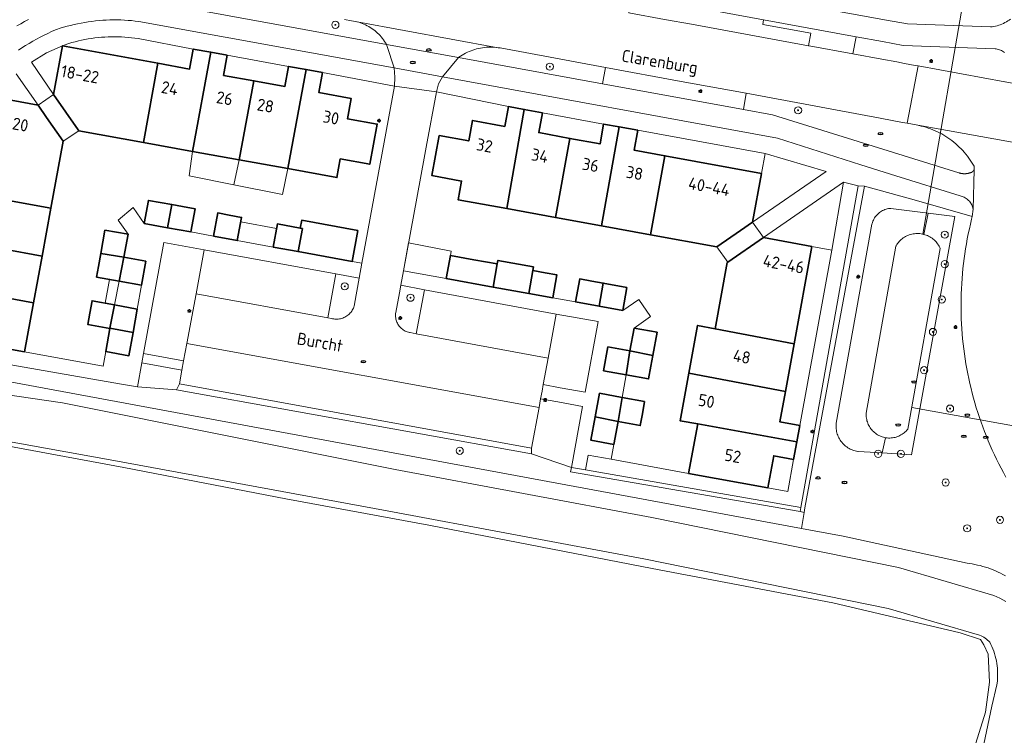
# Model space of a CAD drawing. Header units: metres. Extents: x 152610 to 160096, y 456114 to 462495.
# Tile 459 of 656: x 158107 to 158217, y 459889 to 459969. Entities that reach past the tile are written whole.
import ezdxf
from ezdxf.enums import TextEntityAlignment as Align

# ---------------------------------------------------------------- set-up
doc = ezdxf.new("R2010")
doc.units = ezdxf.units.M
doc.header["$LTSCALE"] = 0.5
doc.layers.get('0').update_dxf_attribs({"linetype": 'CONTINUOUS'})
for name, color, linetype, lineweight in [('B-PV-GR-BEPLANTING_CULTUUR_BODEMBEDEKKER-GV', 251, 'CONTINUOUS', 18), ('B-PV-GR-BEPLANTING_CULTUUR_BOSPLANTSOEN-GV', 251, 'CONTINUOUS', 18), ('B-PV-GR-BEPLANTING_CULTUUR_HEESTERS-GV', 251, 'CONTINUOUS', 18), ('B-PV-GR-BOOM-S', 251, 'CONTINUOUS', 25), ('B-PV-GR-HAAG-GV', 251, 'CONTINUOUS', 13), ('B-PV-IE-MEUBILAIR-S', 251, 'CONTINUOUS', 25), ('B-PV-KW-KUNSTWERK_DUIKER-G', 251, 'CONTINUOUS', 18), ('B-PV-OG-BEBOUWING-GV', 6, 'CONTINUOUS', 35), ('B-PV-OG-BEBOUWING-T18', 1, 'CONTINUOUS', 18), ('B-PV-OG-BEBOUWING_OVERBOUWING-GV', 251, 'CONTINUOUS', 18), ('B-PV-OG-BEBOUWING_SCHUUR-GV', 251, 'CONTINUOUS', 18), ('B-PV-OG-TERREIN_BEGROEID-GV', 251, 'CONTINUOUS', 18), ('B-PV-OG-TERREIN_OEVER-GV', 251, 'CONTINUOUS', 18), ('B-PV-OG-TOPOGRAFIE-T18', 1, 'CONTINUOUS', 18), ('B-PV-OG-WATER_SLOOT-GV', 251, 'CONTINUOUS', 18), ('B-PV-VH-GESLOTENVERHARDING_ASFALT-GV', 251, 'CONTINUOUS', 18), ('B-PV-VH-ONVERHARD_ZAND-GV', 251, 'CONTINUOUS', 18), ('B-PV-VH-OPENVERHARDING-GV', 251, 'CONTINUOUS', 18), ('B-PV-VH-OPENVERHARDING_BETONSTRAATSTEEN-GV', 251, 'CONTINUOUS', 18), ('B-PV-VH-OPENVERHARDING_TEGEL-GV', 251, 'CONTINUOUS', 18)]:
    doc.layers.add(name, color=color, linetype=linetype, lineweight=lineweight)
doc.styles.add('NLCS-ISO', font='NLCS-ISO.ttf')
doc.styles.add('NLCS-ISO-M750-T18', font='NLCS-ISO.ttf', dxfattribs={"height": 1.35})

# ---------------------------------------------------------------- blocks, each defined once
blk = doc.blocks.new('SIE-MEUBILAIR_PAAL_LICHTMAST-SO')
for points in [[(-0.62, 0), (-1, 0)], [(-0.71, 0.71), (-0.44, 0.44)], [(0, 1), (0, 0.62)], [(0.44, 0.44), (0.71, 0.71)], [(1, 0), (0.62, 0)], [(-0.71, -0.71), (-0.44, -0.44)], [(0, -0.62), (0, -1)], [(0.44, -0.44), (0.71, -0.71)]]:
    blk.add_lwpolyline(points)
blk.add_circle((0, 0), 0.5)
blk = doc.blocks.new('SIE-MEUBILAIR_PUT_RIOOLPUT-SO')
blk.add_ellipse((0, 0), major_axis=(1.25, 0), ratio=0.54)
at = {"style": 'NLCS-ISO'}
blk.add_text('ri', height=0.75, dxfattribs=at).set_placement((-0.04, 0.07), align=Align.MIDDLE_CENTER)
blk = doc.blocks.new('SGR-BOOM_GBKN-SO')
at = {"linetype": 'ByBlock', "lineweight": 18}
h = blk.add_hatch(color=0, dxfattribs=at)
h.dxf.hatch_style = 1
edge = h.paths.add_edge_path()
edge.add_arc((0, 0), 0.25, 0, 360)
at = {"color": 0, "linetype": 'ByBlock', "lineweight": 18}
for radius in [2, 0.25]:
    blk.add_circle((0, 0), radius, dxfattribs=at)
at = {"color": 0, "linetype": 'ByBlock', "lineweight": 18, "style": 'NLCS-ISO'}
blk.add_attdef('SOORT', (2.5, 0), '', height=1.5, dxfattribs=at)

msp = doc.modelspace()

# ---------------------------------------------------------------- linework, layer by layer
at = {"layer": 'B-PV-GR-BEPLANTING_CULTUUR_BODEMBEDEKKER-GV', "flags": 128}
msp.add_lwpolyline([(158196.735, 459952.365), (158189.94, 459954.37), (158189.53, 459952.16), (158188.53, 459946.72)], close=True, dxfattribs=at)
at = {"layer": 'B-PV-GR-BEPLANTING_CULTUUR_BOSPLANTSOEN-GV', "flags": 128}
msp.add_lwpolyline([(158090.668, 459879.003), (158112.273, 459874.818), (158141.686, 459869.101), (158164.517, 459864.363), (158182.411, 459860.718), (158197.051, 459857.16), (158198.311, 459857.097), (158199.463, 459857.523), (158200.696, 459858.581), (158204.571, 459866.367), (158211.583, 459882.67), (158214.505, 459892.06), (158214.977, 459895.421), (158214.82, 459898.533), (158214.325, 459899.58), (158213.972, 459900.172), (158211.694, 459900.929), (158197.475, 459904.28), (158177.341, 459908.088), (158152.41, 459912.92), (158136.479, 459915.876), (158118.412, 459919.346), (158102.515, 459922.302)], dxfattribs=at)
at = {"layer": 'B-PV-GR-BEPLANTING_CULTUUR_HEESTERS-GV', "flags": 128}
for points in [[(158197.37, 459943.6), (158198.687, 459951.204), (158189.75, 459945.01), (158195.16, 459944.01)], [(158125.43, 459933.21), (158126.454, 459938.717), (158127.37, 459943.64), (158122.87, 459944.46), (158120.606, 459932.062), (158125.07, 459931.244)], [(158144.66, 459940.49), (158142.05, 459940.97), (158141.16, 459936.06), (158141.568, 459935.99), (158141.692, 459935.959), (158141.818, 459935.935), (158141.945, 459935.92), (158142.072, 459935.913), (158142.2, 459935.913), (158142.328, 459935.922), (158142.454, 459935.938), (158142.58, 459935.962), (158142.703, 459935.995), (158142.825, 459936.034), (158142.944, 459936.082), (158143.059, 459936.137), (158143.171, 459936.198), (158143.279, 459936.267), (158143.382, 459936.342), (158143.481, 459936.424), (158143.574, 459936.512), (158143.661, 459936.605), (158143.743, 459936.703), (158143.818, 459936.807), (158143.886, 459936.915), (158143.948, 459937.027), (158144.002, 459937.142), (158144.05, 459937.261), (158144.089, 459937.383), (158144.121, 459937.506), (158144.139, 459937.595)], [(158151.94, 459939.17), (158149.29, 459939.71), (158149.15, 459938.86), (158148.73, 459936.66), (158148.713, 459936.536), (158148.704, 459936.411), (158148.703, 459936.286), (158148.71, 459936.162), (158148.725, 459936.038), (158148.749, 459935.915), (158148.779, 459935.793), (158148.818, 459935.674), (158148.864, 459935.558), (158148.917, 459935.445), (158148.977, 459935.336), (158149.045, 459935.23), (158149.119, 459935.13), (158149.199, 459935.034), (158149.285, 459934.943), (158149.377, 459934.858), (158149.474, 459934.779), (158149.576, 459934.707), (158149.682, 459934.641), (158149.792, 459934.582), (158149.906, 459934.531), (158150.023, 459934.486), (158150.143, 459934.449), (158150.264, 459934.42), (158150.337, 459934.407), (158151.02, 459934.29)], [(158124.6, 459928.68), (158124.883, 459930.227), (158120.42, 459931.045), (158119.93, 459928.36), (158124.27, 459928.02)], [(158166.801, 459926.687), (158164.894, 459927.034), (158164.713, 459926.051), (158163.88, 459921.52), (158163.86, 459920.89), (158168.32, 459919.38), (158169.574, 459926.182)]]:
    msp.add_lwpolyline(points, close=True, dxfattribs=at)
at = {"layer": 'B-PV-GR-HAAG-GV', "flags": 128}
for points in [[(158201.001, 459950.74), (158200.325, 459950.768), (158193.921, 459914.901), (158193.828, 459914.441), (158194.271, 459914.364), (158194.35, 459914.87)], [(158163.88, 459921.52), (158124.6, 459928.68), (158124.27, 459928.02), (158163.86, 459920.89)], [(158169.897, 459919.104), (158168.32, 459919.38), (158168.227, 459918.874), (158193.828, 459914.441), (158193.921, 459914.901)]]:
    msp.add_lwpolyline(points, close=True, dxfattribs=at)
at = {"layer": 'B-PV-KW-KUNSTWERK_DUIKER-G', "flags": 128}
for points in [[(158212.899, 459976.515), (158207.53, 459945.391)], [(158206.282, 459926.06), (158272.042, 459914.18), (158269.715, 459890.832)]]:
    msp.add_lwpolyline(points, dxfattribs=at)
at = {"layer": 'B-PV-OG-BEBOUWING-GV', "flags": 128}
for points in [[(158122.201, 459964.448), (158111.557, 459966.399), (158110.55, 459960.96), (158113.317, 459957.031), (158113.391, 459956.925), (158120.592, 459955.618)], [(158128.1, 459965.668), (158126.14, 459966.02), (158125.74, 459963.8), (158122.201, 459964.448), (158120.592, 459955.618), (158126.077, 459954.622)], [(158129.93, 459965.34), (158128.1, 459965.668), (158126.077, 459954.622), (158131.285, 459953.676), (158132.911, 459962.492), (158129.53, 459963.1)], [(158138.733, 459963.745), (158136.78, 459964.1), (158136.37, 459961.87), (158132.911, 459962.492), (158131.285, 459953.676), (158136.677, 459952.697)], [(158140.58, 459963.41), (158138.733, 459963.745), (158136.677, 459952.697), (158142.17, 459951.7), (158142.54, 459953.78), (158145.84, 459953.18), (158146.66, 459957.67), (158143.36, 459958.24), (158143.77, 459960.51), (158140.17, 459961.18)], [(158108.835, 459959.785), (158103.393, 459960.793), (158101.394, 459949.872), (158110.257, 459948.293), (158111.62, 459955.75), (158109.787, 459958.398)], [(158163.071, 459959.293), (158161.3, 459959.62), (158160.9, 459957.4), (158157.29, 459958.07), (158156.87, 459955.79), (158153.58, 459956.39), (158152.76, 459951.92), (158156.07, 459951.31), (158155.69, 459949.23), (158161.139, 459948.235)], [(158165.09, 459958.92), (158163.071, 459959.293), (158161.139, 459948.235), (158166.543, 459947.248), (158168.164, 459956.069), (158164.68, 459956.71)], [(158173.668, 459957.342), (158171.92, 459957.66), (158171.53, 459955.45), (158168.164, 459956.069), (158166.543, 459947.248), (158171.694, 459946.308)], [(158175.72, 459956.97), (158173.668, 459957.342), (158171.694, 459946.308), (158177.159, 459945.31), (158178.748, 459954.131), (158175.31, 459954.76)], [(158189.53, 459952.16), (158178.748, 459954.131), (158177.159, 459945.31), (158184.55, 459943.96), (158187.171, 459945.778), (158188.53, 459946.72)], [(158110.257, 459948.293), (158101.394, 459949.872), (158100.422, 459944.565), (158109.278, 459942.93)], [(158123.75, 459948.685), (158121.14, 459949.16), (158120.67, 459946.59), (158123.281, 459946.11)], [(158124.95, 459948.468), (158123.75, 459948.685), (158123.281, 459946.11), (158125.89, 459945.63), (158126.36, 459948.21)], [(158130.149, 459947.515), (158128.88, 459947.75), (158128.41, 459945.17), (158131.06, 459944.68), (158131.53, 459947.26)], [(158144.5, 459945.78), (158138.24, 459946.93), (158138.08, 459946.06), (158138.325, 459946.015), (158137.838, 459943.442), (158143.86, 459942.34)], [(158118.87, 459945.37), (158116.3, 459945.83), (158115.829, 459943.216), (158118.41, 459942.82)], [(158138.08, 459946.06), (158135.53, 459946.53), (158135.06, 459943.95), (158137.838, 459943.442), (158138.325, 459946.015)], [(158109.278, 459942.93), (158100.422, 459944.565), (158099.81, 459941.22), (158097.59, 459941.63), (158097.253, 459939.756), (158108.327, 459937.728)], [(158195.16, 459944.01), (158189.75, 459945.01), (158185.769, 459942.261), (158185.71, 459942.22), (158184.357, 459934.839), (158193.181, 459933.166)], [(158118.41, 459942.82), (158115.829, 459943.216), (158115.568, 459941.769), (158115.36, 459940.61), (158117.889, 459940.151)], [(158120.87, 459942.37), (158118.41, 459942.82), (158117.889, 459940.151), (158120.38, 459939.7)], [(158157.445, 459942.535), (158154.83, 459943.01), (158154.37, 459940.43), (158159.6, 459939.49), (158160.06, 459942.06)], [(158164.1, 459941.734), (158160.13, 459942.454), (158160.06, 459942.06), (158159.6, 459939.49), (158163.57, 459938.78), (158164.03, 459941.34)], [(158165.412, 459941.092), (158164.03, 459941.34), (158163.57, 459938.78), (158166.24, 459938.3), (158166.69, 459940.86)], [(158170.594, 459940.159), (158169.26, 459940.4), (158168.8, 459937.84), (158171.416, 459937.367), (158171.88, 459939.924)], [(158108.327, 459937.728), (158097.253, 459939.756), (158096.91, 459937.85), (158099.13, 459937.45), (158098.48, 459933.87), (158107.33, 459932.27)], [(158174.5, 459939.45), (158171.88, 459939.924), (158171.416, 459937.367), (158174.05, 459936.89)], [(158117.37, 459937.502), (158114.87, 459937.96), (158114.618, 459936.576), (158114.39, 459935.31), (158116.85, 459934.86), (158116.857, 459934.896)], [(158119.9, 459937.04), (158117.37, 459937.502), (158116.857, 459934.896), (158119.43, 459934.435)], [(158119.43, 459934.435), (158116.857, 459934.896), (158116.85, 459934.86), (158116.39, 459932.29), (158118.96, 459931.83)], [(158177.89, 459934.46), (158175.33, 459934.92), (158174.86, 459932.36), (158177.415, 459931.855)], [(158184.357, 459934.839), (158182.392, 459935.212), (158181.414, 459929.875), (158192.21, 459927.848), (158193.181, 459933.166)], [(158174.86, 459932.36), (158172.39, 459932.81), (158171.91, 459930.16), (158174.426, 459929.705)], [(158177.415, 459931.855), (158174.86, 459932.36), (158174.426, 459929.705), (158176.94, 459929.25), (158177.198, 459930.667)], [(158192.21, 459927.848), (158181.414, 459929.875), (158180.445, 459924.585), (158182.413, 459924.228), (158193.467, 459922.221), (158193.8, 459924.05), (158191.59, 459924.45)], [(158173.974, 459927.18), (158171.46, 459927.64), (158170.985, 459925.02), (158173.53, 459924.49)], [(158176.49, 459926.72), (158173.974, 459927.18), (158173.53, 459924.49), (158176, 459924.04), (158176.241, 459925.348)], [(158173.53, 459924.49), (158170.985, 459925.02), (158170.51, 459922.4), (158173.07, 459921.93)], [(158193.467, 459922.221), (158182.413, 459924.228), (158181.4, 459918.7), (158190.24, 459917.08), (158190.89, 459920.67), (158193.11, 459920.26)]]:
    msp.add_lwpolyline(points, close=True, dxfattribs=at)
at = {"layer": 'B-PV-OG-BEBOUWING_OVERBOUWING-GV', "flags": 128}
for points in [[(158113.317, 459957.031), (158110.55, 459960.96), (158108.835, 459959.785), (158109.787, 459958.398), (158111.62, 459955.75), (158113.391, 459956.925)], [(158130.677, 459950.89), (158131.285, 459953.676), (158126.077, 459954.622), (158125.672, 459951.895)], [(158130.677, 459950.89), (158136.111, 459949.799), (158136.677, 459952.697), (158131.285, 459953.676)], [(158135.44, 459946.034), (158131.439, 459946.76), (158131.06, 459944.68), (158135.06, 459943.95)], [(158189.75, 459945.01), (158188.53, 459946.72), (158187.171, 459945.778), (158184.55, 459943.96), (158185.769, 459942.261)], [(158117.889, 459940.151), (158116.801, 459940.348), (158116.327, 459937.693), (158117.37, 459937.502), (158119.9, 459937.04), (158120.38, 459939.7)]]:
    msp.add_lwpolyline(points, close=True, dxfattribs=at)
at = {"layer": 'B-PV-OG-BEBOUWING_SCHUUR-GV', "flags": 128}
msp.add_lwpolyline([(158154.911, 459943.496), (158150.162, 459944.417), (158149.585, 459941.293), (158154.37, 459940.43), (158154.83, 459943.01)], close=True, dxfattribs=at)
at = {"layer": 'B-PV-OG-TERREIN_BEGROEID-GV', "flags": 128}
for points in [[(158120.544, 459971.488), (158147.691, 459966.542), (158147.59, 459966.718), (158147.481, 459966.89), (158147.366, 459967.058), (158147.245, 459967.22), (158147.117, 459967.378), (158146.983, 459967.531), (158146.843, 459967.679), (158146.698, 459967.82), (158146.547, 459967.956), (158146.391, 459968.086), (158146.229, 459968.21), (158146.063, 459968.327), (158145.893, 459968.438), (158145.718, 459968.541), (158145.54, 459968.638), (158145.358, 459968.728), (158145.172, 459968.81), (158144.983, 459968.885), (158144.791, 459968.953), (158144.597, 459969.013), (158144.414, 459969.063), (158144.401, 459969.065), (158144.203, 459969.11), (158144.003, 459969.147), (158143.802, 459969.176), (158143.791, 459969.177), (158143.006, 459969.318)], [(158106.48, 459968.603), (158106.9, 459968.848), (158107.325, 459969.087), (158107.753, 459969.319)], [(158216.628, 459965.663), (158216.524, 459965.735), (158216.416, 459965.801), (158216.304, 459965.86), (158216.188, 459965.911), (158216.07, 459965.955), (158215.949, 459965.992), (158215.826, 459966.021), (158215.701, 459966.042), (158215.601, 459966.053), (158205.344, 459966.442), (158203.034, 459966.867), (158200.08, 459967.41), (158199.71, 459965.5), (158202.94, 459964.901), (158204.62, 459964.59), (158205.48, 459964.43), (158206.683, 459964.209), (158207, 459964.151), (158216.678, 459962.376)], [(158216.783, 459918.3), (158216.513, 459918.791), (158216.25, 459919.286), (158215.994, 459919.785), (158215.745, 459920.288), (158215.503, 459920.793), (158215.269, 459921.303), (158215.041, 459921.815), (158214.822, 459922.331), (158214.609, 459922.85), (158214.404, 459923.372), (158214.207, 459923.896), (158214.016, 459924.424), (158213.834, 459924.954), (158213.659, 459925.486), (158213.492, 459926.022), (158213.332, 459926.559), (158213.18, 459927.099), (158213.036, 459927.641), (158212.899, 459928.184), (158212.771, 459928.73), (158212.65, 459929.277), (158212.536, 459929.826), (158212.431, 459930.377), (158212.334, 459930.929), (158212.244, 459931.483), (158212.163, 459932.037), (158212.089, 459932.593), (158212.023, 459933.15), (158211.966, 459933.708), (158211.916, 459934.266), (158211.874, 459934.825), (158211.84, 459935.385), (158211.814, 459935.945), (158211.796, 459936.505), (158211.786, 459937.066), (158211.784, 459937.626), (158211.79, 459938.187), (158211.804, 459938.747), (158211.827, 459939.308), (158211.857, 459939.868), (158211.895, 459940.427), (158211.941, 459940.986), (158211.995, 459941.544), (158212.057, 459942.101), (158212.127, 459942.657), (158212.205, 459943.212), (158212.29, 459943.766), (158212.384, 459944.319), (158212.486, 459944.871), (158212.595, 459945.42), (158212.712, 459945.969), (158212.837, 459946.515), (158212.97, 459947.06), (158213.016, 459947.367), (158206.57, 459949.21), (158201.001, 459950.74), (158194.35, 459914.87), (158194.271, 459914.364), (158193.988, 459912.563), (158198.65, 459911.7), (158212.48, 459908.69), (158212.733, 459908.656), (158213.032, 459908.608), (158213.33, 459908.553), (158213.627, 459908.489), (158213.922, 459908.418), (158214.215, 459908.339), (158214.506, 459908.252), (158214.794, 459908.158), (158215.08, 459908.056), (158215.363, 459907.946), (158215.643, 459907.83), (158215.92, 459907.705), (158216.194, 459907.574), (158216.464, 459907.435), (158216.73, 459907.29)], [(158102.848, 459929.44), (158193.988, 459912.563), (158194.271, 459914.364), (158193.828, 459914.441), (158168.227, 459918.874), (158168.32, 459919.38), (158163.86, 459920.89), (158124.27, 459928.02), (158119.93, 459928.36), (158118.354, 459928.635), (158115.595, 459929.116), (158093.655, 459932.941)]]:
    msp.add_lwpolyline(points, dxfattribs=at)
for points in [[(158159.486, 459966.238), (158159.267, 459966.242), (158159.049, 459966.237), (158158.83, 459966.224), (158158.612, 459966.204), (158158.395, 459966.175), (158158.179, 459966.139), (158157.965, 459966.094), (158157.753, 459966.042), (158157.542, 459965.983), (158157.334, 459965.915), (158157.128, 459965.84), (158156.926, 459965.758), (158156.726, 459965.668), (158156.53, 459965.571), (158156.337, 459965.466), (158156.149, 459965.355), (158155.965, 459965.237), (158155.785, 459965.113), (158155.736, 459965.077), (158171.783, 459962.153), (158172.13, 459963.99), (158160.37, 459966.15), (158160.14, 459966.18), (158159.923, 459966.207), (158159.705, 459966.227)], [(158187.515, 459959.287), (158190.774, 459958.693), (158211.555, 459952.219), (158211.589, 459952.209), (158211.623, 459952.199), (158211.657, 459952.19), (158211.692, 459952.182), (158211.726, 459952.174), (158211.761, 459952.166), (158211.795, 459952.16), (158211.83, 459952.154), (158211.865, 459952.148), (158211.9, 459952.143), (158211.935, 459952.139), (158211.971, 459952.135), (158212.006, 459952.132), (158212.041, 459952.13), (158212.077, 459952.128), (158212.112, 459952.127), (158212.147, 459952.126), (158212.183, 459952.126), (158212.218, 459952.127), (158212.253, 459952.128), (158212.271, 459952.129), (158212.289, 459952.13), (158212.324, 459952.133), (158212.359, 459952.136), (158212.395, 459952.139), (158212.43, 459952.144), (158212.465, 459952.148), (158212.5, 459952.154), (158212.535, 459952.16), (158212.569, 459952.167), (158212.604, 459952.174), (158212.639, 459952.182), (158212.673, 459952.19), (158212.707, 459952.199), (158212.741, 459952.209), (158212.775, 459952.219), (158212.809, 459952.23), (158212.842, 459952.242), (158212.876, 459952.254), (158212.909, 459952.266), (158212.941, 459952.279), (158212.974, 459952.293), (158212.984, 459952.298), (158212.993, 459952.304), (158213.003, 459952.309), (158213.012, 459952.315), (158213.021, 459952.321), (158213.031, 459952.327), (158213.04, 459952.333), (158213.049, 459952.34), (158213.057, 459952.346), (158213.066, 459952.353), (158213.075, 459952.36), (158213.083, 459952.367), (158213.092, 459952.374), (158213.1, 459952.381), (158213.108, 459952.389), (158213.116, 459952.396), (158213.131, 459952.412), (158213.139, 459952.42), (158213.147, 459952.428), (158213.154, 459952.436), (158213.161, 459952.444), (158213.168, 459952.453), (158213.175, 459952.461), (158213.182, 459952.47), (158213.188, 459952.479), (158213.195, 459952.488), (158213.201, 459952.497), (158213.207, 459952.506), (158213.213, 459952.515), (158213.219, 459952.525), (158213.224, 459952.534), (158213.23, 459952.544), (158213.235, 459952.553), (158213.24, 459952.563), (158213.242, 459952.956), (158213.106, 459953.192), (158212.964, 459953.424), (158212.814, 459953.651), (158212.658, 459953.874), (158212.496, 459954.092), (158212.327, 459954.306), (158212.152, 459954.514), (158211.971, 459954.717), (158211.784, 459954.915), (158211.591, 459955.107), (158211.393, 459955.294), (158211.189, 459955.474), (158210.98, 459955.649), (158210.766, 459955.817), (158210.548, 459955.979), (158210.324, 459956.134), (158210.096, 459956.283), (158209.864, 459956.425), (158209.628, 459956.56), (158209.388, 459956.688), (158209.144, 459956.809), (158208.897, 459956.923), (158208.646, 459957.029), (158208.393, 459957.128), (158208.137, 459957.22), (158207.878, 459957.304), (158207.617, 459957.38), (158207.353, 459957.449), (158207.088, 459957.51), (158206.975, 459957.533), (158205.764, 459957.761), (158205.258, 459957.857), (158202.75, 459958.33), (158187.83, 459961.11)], [(158208.105, 459947.732), (158211.076, 459947.351), (158206.269, 459920.794), (158202.982, 459920.986), (158200.33, 459921.14), (158200.286, 459921.146), (158200.136, 459921.173), (158199.989, 459921.207), (158199.843, 459921.249), (158199.7, 459921.299), (158199.56, 459921.356), (158199.423, 459921.42), (158199.29, 459921.492), (158199.16, 459921.57), (158199.035, 459921.655), (158198.915, 459921.747), (158198.799, 459921.845), (158198.689, 459921.949), (158198.585, 459922.058), (158198.486, 459922.174), (158198.394, 459922.293), (158198.308, 459922.418), (158198.229, 459922.547), (158198.157, 459922.68), (158198.091, 459922.817), (158198.034, 459922.957), (158197.983, 459923.1), (158197.941, 459923.245), (158197.906, 459923.392), (158197.878, 459923.541), (158197.859, 459923.691), (158197.848, 459923.842), (158197.845, 459923.994), (158197.849, 459924.145), (158197.862, 459924.296), (158201.85, 459946.5), (158201.87, 459946.575), (158201.91, 459946.705), (158201.958, 459946.833), (158202.013, 459946.957), (158202.076, 459947.078), (158202.145, 459947.195), (158202.222, 459947.308), (158202.304, 459947.416), (158202.394, 459947.519), (158202.488, 459947.616), (158202.589, 459947.708), (158202.694, 459947.794), (158202.805, 459947.873), (158202.92, 459947.946), (158203.039, 459948.012), (158203.162, 459948.071), (158203.288, 459948.122), (158203.417, 459948.166), (158203.548, 459948.203), (158203.681, 459948.231), (158203.815, 459948.252), (158203.951, 459948.265)], [(158165.728, 459931.568), (158165.184, 459928.608), (158167.088, 459928.261), (158169.865, 459927.755), (158171.32, 459935.65), (158166.63, 459936.47)]]:
    msp.add_lwpolyline(points, close=True, dxfattribs=at)
at = {"layer": 'B-PV-OG-TERREIN_OEVER-GV', "flags": 128}
for points in [[(158208.105, 459947.732), (158203.951, 459948.265), (158203.815, 459948.252), (158203.681, 459948.231), (158203.548, 459948.203), (158203.417, 459948.166), (158203.288, 459948.122), (158203.162, 459948.071), (158203.039, 459948.012), (158202.92, 459947.946), (158202.805, 459947.873), (158202.694, 459947.794), (158202.589, 459947.708), (158202.488, 459947.616), (158202.394, 459947.519), (158202.304, 459947.416), (158202.222, 459947.308), (158202.145, 459947.195), (158202.076, 459947.078), (158202.013, 459946.957), (158201.958, 459946.833), (158201.91, 459946.705), (158201.87, 459946.575), (158201.85, 459946.5), (158197.862, 459924.296), (158197.849, 459924.145), (158197.845, 459923.994), (158197.848, 459923.842), (158197.859, 459923.691), (158197.878, 459923.541), (158197.906, 459923.392), (158197.941, 459923.245), (158197.983, 459923.1), (158198.034, 459922.957), (158198.091, 459922.817), (158198.157, 459922.68), (158198.229, 459922.547), (158198.308, 459922.418), (158198.394, 459922.293), (158198.486, 459922.174), (158198.585, 459922.058), (158198.689, 459921.949), (158198.799, 459921.845), (158198.915, 459921.747), (158199.035, 459921.655), (158199.16, 459921.57), (158199.29, 459921.492), (158199.423, 459921.42), (158199.56, 459921.356), (158199.7, 459921.299), (158199.843, 459921.249), (158199.989, 459921.207), (158200.136, 459921.173), (158200.286, 459921.146), (158200.33, 459921.14), (158202.982, 459920.986), (158203.374, 459922.688), (158203.279, 459922.705), (158203.139, 459922.738), (158203.001, 459922.778), (158202.865, 459922.826), (158202.733, 459922.882), (158202.603, 459922.945), (158202.477, 459923.015), (158202.356, 459923.092), (158202.239, 459923.176), (158202.126, 459923.266), (158202.019, 459923.362), (158201.917, 459923.464), (158201.821, 459923.571), (158201.732, 459923.683), (158201.648, 459923.801), (158201.572, 459923.923), (158201.502, 459924.048), (158201.439, 459924.178), (158201.383, 459924.311), (158201.335, 459924.446), (158201.295, 459924.585), (158201.262, 459924.725), (158201.238, 459924.867), (158201.221, 459925.01), (158201.212, 459925.153), (158201.211, 459925.297), (158201.218, 459925.441), (158204.514, 459944.063), (158204.537, 459944.103), (158204.617, 459944.229), (158204.703, 459944.351), (158204.795, 459944.467), (158204.894, 459944.579), (158204.998, 459944.685), (158205.108, 459944.785), (158205.223, 459944.88), (158205.344, 459944.968), (158205.468, 459945.049), (158205.597, 459945.123), (158205.73, 459945.191), (158205.866, 459945.251), (158206.005, 459945.304), (158206.147, 459945.35), (158206.291, 459945.387), (158206.437, 459945.417), (158206.584, 459945.439), (158206.732, 459945.453), (158206.881, 459945.459), (158207.03, 459945.457), (158207.178, 459945.448), (158207.326, 459945.43), (158207.473, 459945.404), (158207.618, 459945.37), (158207.626, 459945.368)], [(158211.076, 459947.351), (158208.105, 459947.732), (158207.626, 459945.368), (158207.761, 459945.329), (158207.901, 459945.28), (158208.039, 459945.224), (158208.174, 459945.16), (158208.304, 459945.089), (158208.431, 459945.011), (158208.554, 459944.927), (158208.672, 459944.836), (158208.784, 459944.738), (158208.892, 459944.635), (158208.994, 459944.527), (158209.089, 459944.413), (158209.179, 459944.294), (158209.262, 459944.17), (158209.338, 459944.042), (158209.407, 459943.91), (158209.469, 459943.775), (158205.849, 459923.656), (158205.844, 459923.65), (158205.752, 459923.538), (158205.655, 459923.433), (158205.551, 459923.333), (158205.443, 459923.238), (158205.329, 459923.15), (158205.21, 459923.069), (158205.087, 459922.994), (158204.96, 459922.926), (158204.83, 459922.865), (158204.696, 459922.811), (158204.56, 459922.765), (158204.421, 459922.727), (158204.281, 459922.696), (158204.138, 459922.674), (158203.995, 459922.659), (158203.852, 459922.652), (158203.707, 459922.653), (158203.564, 459922.663), (158203.421, 459922.68), (158203.374, 459922.688), (158202.982, 459920.986), (158206.269, 459920.794)]]:
    msp.add_lwpolyline(points, close=True, dxfattribs=at)
for points in [[(158216.73, 459907.29), (158216.464, 459907.435), (158216.194, 459907.574), (158215.92, 459907.705), (158215.643, 459907.83), (158215.363, 459907.946), (158215.08, 459908.056), (158214.794, 459908.158), (158214.506, 459908.252), (158214.215, 459908.339), (158213.922, 459908.418), (158213.627, 459908.489), (158213.33, 459908.553), (158213.032, 459908.608), (158212.733, 459908.656), (158212.48, 459908.69), (158198.65, 459911.7), (158193.988, 459912.563), (158102.848, 459929.44)], [(158100.061, 459928.262), (158111.544, 459926.576), (158148.663, 459919.152), (158177.306, 459913.781), (158204.796, 459908.194), (158215.446, 459905.103), (158215.79, 459904.957), (158216.129, 459904.795), (158216.46, 459904.62), (158216.784, 459904.43)], [(158102.515, 459922.302), (158118.412, 459919.346), (158136.479, 459915.876), (158152.41, 459912.92), (158177.341, 459908.088), (158197.475, 459904.28), (158211.694, 459900.929), (158213.972, 459900.172), (158214.325, 459899.58), (158214.82, 459898.533), (158214.977, 459895.421), (158214.505, 459892.06), (158211.583, 459882.67), (158204.571, 459866.367), (158200.696, 459858.581), (158199.463, 459857.523), (158198.311, 459857.097), (158197.051, 459857.16), (158182.411, 459860.718), (158164.517, 459864.363), (158141.686, 459869.101), (158112.273, 459874.818), (158090.668, 459879.003)], [(158213.739, 459885.69), (158215.232, 459892.744), (158215.781, 459895.125), (158215.807, 459895.3), (158215.838, 459895.577), (158215.859, 459895.854), (158215.87, 459896.133), (158215.871, 459896.411), (158215.862, 459896.689), (158215.844, 459896.967), (158215.815, 459897.244), (158215.776, 459897.519), (158215.728, 459897.794), (158215.67, 459898.066), (158215.602, 459898.336), (158215.524, 459898.603), (158215.437, 459898.868), (158215.341, 459899.129), (158215.235, 459899.386), (158215.12, 459899.64), (158214.996, 459899.889), (158214.978, 459899.921), (158214.88, 459900.012), (158214.747, 459900.124), (158214.609, 459900.231), (158214.466, 459900.332), (158214.319, 459900.426), (158214.169, 459900.515), (158214.015, 459900.596), (158213.863, 459900.669), (158203.671, 459903.626), (158176.405, 459909.168), (158147.769, 459914.538), (158117.283, 459920.14), (158104.281, 459922.488)]]:
    msp.add_lwpolyline(points, dxfattribs=at)
at = {"layer": 'B-PV-OG-WATER_SLOOT-GV', "flags": 128}
msp.add_lwpolyline([(158207.03, 459945.457), (158206.881, 459945.459), (158206.732, 459945.453), (158206.584, 459945.439), (158206.437, 459945.417), (158206.291, 459945.387), (158206.147, 459945.35), (158206.005, 459945.304), (158205.866, 459945.251), (158205.73, 459945.191), (158205.597, 459945.123), (158205.468, 459945.049), (158205.344, 459944.968), (158205.223, 459944.88), (158205.108, 459944.785), (158204.998, 459944.685), (158204.894, 459944.579), (158204.795, 459944.467), (158204.703, 459944.351), (158204.617, 459944.229), (158204.537, 459944.103), (158204.514, 459944.063), (158201.218, 459925.441), (158201.211, 459925.297), (158201.212, 459925.153), (158201.221, 459925.01), (158201.238, 459924.867), (158201.262, 459924.725), (158201.295, 459924.585), (158201.335, 459924.446), (158201.383, 459924.311), (158201.439, 459924.178), (158201.502, 459924.048), (158201.572, 459923.923), (158201.648, 459923.801), (158201.732, 459923.683), (158201.821, 459923.571), (158201.917, 459923.464), (158202.019, 459923.362), (158202.126, 459923.266), (158202.239, 459923.176), (158202.356, 459923.092), (158202.477, 459923.015), (158202.603, 459922.945), (158202.733, 459922.882), (158202.865, 459922.826), (158203.001, 459922.778), (158203.139, 459922.738), (158203.279, 459922.705), (158203.374, 459922.688), (158203.421, 459922.68), (158203.564, 459922.663), (158203.707, 459922.653), (158203.852, 459922.652), (158203.995, 459922.659), (158204.138, 459922.674), (158204.281, 459922.696), (158204.421, 459922.727), (158204.56, 459922.765), (158204.696, 459922.811), (158204.83, 459922.865), (158204.96, 459922.926), (158205.087, 459922.994), (158205.21, 459923.069), (158205.329, 459923.15), (158205.443, 459923.238), (158205.551, 459923.333), (158205.655, 459923.433), (158205.752, 459923.538), (158205.844, 459923.65), (158205.849, 459923.656), (158209.469, 459943.775), (158209.407, 459943.91), (158209.338, 459944.042), (158209.262, 459944.17), (158209.179, 459944.294), (158209.089, 459944.413), (158208.994, 459944.527), (158208.892, 459944.635), (158208.784, 459944.738), (158208.672, 459944.836), (158208.554, 459944.927), (158208.431, 459945.011), (158208.304, 459945.089), (158208.174, 459945.16), (158208.039, 459945.224), (158207.901, 459945.28), (158207.761, 459945.329), (158207.626, 459945.368), (158207.618, 459945.37), (158207.473, 459945.404), (158207.326, 459945.43), (158207.178, 459945.448)], close=True, dxfattribs=at)
for points in [[(158216.784, 459904.43), (158216.46, 459904.62), (158216.129, 459904.795), (158215.79, 459904.957), (158215.446, 459905.103), (158204.796, 459908.194), (158177.306, 459913.781), (158148.663, 459919.152), (158111.544, 459926.576), (158100.061, 459928.262)], [(158104.281, 459922.488), (158117.283, 459920.14), (158147.769, 459914.538), (158176.405, 459909.168), (158203.671, 459903.626), (158213.863, 459900.669), (158214.015, 459900.596), (158214.169, 459900.515), (158214.319, 459900.426), (158214.466, 459900.332), (158214.609, 459900.231), (158214.747, 459900.124), (158214.88, 459900.012), (158214.978, 459899.921), (158214.996, 459899.889), (158215.12, 459899.64), (158215.235, 459899.386), (158215.341, 459899.129), (158215.437, 459898.868), (158215.524, 459898.603), (158215.602, 459898.336), (158215.67, 459898.066), (158215.728, 459897.794), (158215.776, 459897.519), (158215.815, 459897.244), (158215.844, 459896.967), (158215.862, 459896.689), (158215.871, 459896.411), (158215.87, 459896.133), (158215.859, 459895.854), (158215.838, 459895.577), (158215.807, 459895.3), (158215.781, 459895.125), (158215.232, 459892.744), (158213.739, 459885.69)]]:
    msp.add_lwpolyline(points, dxfattribs=at)
at = {"layer": 'B-PV-VH-GESLOTENVERHARDING_ASFALT-GV', "flags": 128}
msp.add_lwpolyline([(158143.006, 459969.318), (158143.791, 459969.177), (158143.802, 459969.176), (158144.003, 459969.147), (158144.203, 459969.11), (158144.401, 459969.065), (158144.414, 459969.063), (158160.14, 459966.18), (158160.37, 459966.15), (158172.13, 459963.99), (158180.58, 459962.41), (158187.83, 459961.11), (158202.75, 459958.33), (158205.258, 459957.857), (158205.764, 459957.761), (158207, 459964.151), (158206.683, 459964.209), (158205.48, 459964.43), (158204.62, 459964.59), (158202.94, 459964.901), (158199.71, 459965.5), (158194.84, 459966.39), (158194.77, 459966.403), (158181.72, 459968.79), (158178.72, 459969.33)], dxfattribs=at)
for points in [[(158160.14, 459966.18), (158144.414, 459969.063), (158144.597, 459969.013), (158144.791, 459968.953), (158144.983, 459968.885), (158145.172, 459968.81), (158145.358, 459968.728), (158145.54, 459968.638), (158145.718, 459968.541), (158145.893, 459968.438), (158146.063, 459968.327), (158146.229, 459968.21), (158146.391, 459968.086), (158146.547, 459967.956), (158146.698, 459967.82), (158146.843, 459967.679), (158146.983, 459967.531), (158147.117, 459967.378), (158147.245, 459967.22), (158147.366, 459967.058), (158147.481, 459966.89), (158147.59, 459966.718), (158147.691, 459966.542), (158155.736, 459965.077), (158155.785, 459965.113), (158155.965, 459965.237), (158156.149, 459965.355), (158156.337, 459965.466), (158156.53, 459965.571), (158156.726, 459965.668), (158156.926, 459965.758), (158157.128, 459965.84), (158157.334, 459965.915), (158157.542, 459965.983), (158157.753, 459966.042), (158157.965, 459966.094), (158158.179, 459966.139), (158158.395, 459966.175), (158158.612, 459966.204), (158158.83, 459966.224), (158159.049, 459966.237), (158159.267, 459966.242), (158159.486, 459966.238), (158159.705, 459966.227), (158159.923, 459966.207)], [(158155.736, 459965.077), (158147.691, 459966.542), (158147.728, 459966.43), (158148.55, 459963.92), (158153.93, 459962.94)], [(158153.93, 459962.94), (158148.55, 459963.92), (158148.634, 459962.91), (158148.575, 459961.899), (158153.28, 459961.27), (158153.518, 459962.139)], [(158224.036, 459954.472), (158225.032, 459954.293), (158226.194, 459960.635), (158223.79, 459961.08), (158220.526, 459961.665), (158220.518, 459961.667), (158216.696, 459962.374), (158216.687, 459962.375), (158216.678, 459962.376), (158207, 459964.151), (158205.764, 459957.761), (158206.975, 459957.533), (158217.321, 459955.677)]]:
    msp.add_lwpolyline(points, close=True, dxfattribs=at)
at = {"layer": 'B-PV-VH-ONVERHARD_ZAND-GV', "flags": 128}
for points in [[(158201.001, 459950.74), (158200.325, 459950.768), (158193.921, 459914.901), (158193.828, 459914.441), (158194.271, 459914.364), (158194.35, 459914.87)], [(158163.88, 459921.52), (158124.6, 459928.68), (158124.27, 459928.02), (158163.86, 459920.89)], [(158169.897, 459919.104), (158168.32, 459919.38), (158168.227, 459918.874), (158193.828, 459914.441), (158193.921, 459914.901)]]:
    msp.add_lwpolyline(points, close=True, dxfattribs=at)
at = {"layer": 'B-PV-VH-OPENVERHARDING-GV', "flags": 128}
msp.add_lwpolyline([(158120.606, 459932.062), (158120.42, 459931.045), (158124.883, 459930.227), (158125.07, 459931.244)], close=True, dxfattribs=at)
at = {"layer": 'B-PV-VH-OPENVERHARDING_BETONSTRAATSTEEN-GV', "flags": 128}
for points in [[(158180.58, 459962.41), (158172.13, 459963.99), (158171.783, 459962.153), (158187.515, 459959.287), (158187.83, 459961.11)], [(158149.585, 459941.293), (158151.91, 459953.88), (158152.12, 459955.1), (158153.28, 459961.27), (158148.575, 459961.899), (158144.957, 459942.14), (158144.66, 459940.49), (158144.139, 459937.595), (158144.121, 459937.506), (158144.089, 459937.383), (158144.05, 459937.261), (158144.002, 459937.142), (158143.948, 459937.027), (158143.886, 459936.915), (158143.818, 459936.807), (158143.743, 459936.703), (158143.661, 459936.605), (158143.574, 459936.512), (158143.481, 459936.424), (158143.382, 459936.342), (158143.279, 459936.267), (158143.171, 459936.198), (158143.059, 459936.137), (158142.944, 459936.082), (158142.825, 459936.034), (158142.703, 459935.995), (158142.58, 459935.962), (158142.454, 459935.938), (158142.328, 459935.922), (158142.2, 459935.913), (158142.072, 459935.913), (158141.945, 459935.92), (158141.818, 459935.935), (158141.692, 459935.959), (158141.568, 459935.99), (158141.16, 459936.06), (158126.454, 459938.717), (158125.43, 459933.21), (158164.713, 459926.051), (158164.894, 459927.034), (158165.049, 459927.876), (158165.184, 459928.608), (158165.728, 459931.568), (158151.02, 459934.29), (158150.337, 459934.407), (158150.264, 459934.42), (158150.143, 459934.449), (158150.023, 459934.486), (158149.906, 459934.531), (158149.792, 459934.582), (158149.682, 459934.641), (158149.576, 459934.707), (158149.474, 459934.779), (158149.377, 459934.858), (158149.285, 459934.943), (158149.199, 459935.034), (158149.119, 459935.13), (158149.045, 459935.23), (158148.977, 459935.336), (158148.917, 459935.445), (158148.864, 459935.558), (158148.818, 459935.674), (158148.779, 459935.793), (158148.749, 459935.915), (158148.725, 459936.038), (158148.71, 459936.162), (158148.703, 459936.286), (158148.704, 459936.411), (158148.713, 459936.536), (158148.73, 459936.66), (158149.15, 459938.86), (158149.29, 459939.71)], [(158142.05, 459940.97), (158127.37, 459943.64), (158126.454, 459938.717), (158141.16, 459936.06)], [(158166.63, 459936.47), (158151.94, 459939.17), (158151.02, 459934.29), (158165.728, 459931.568)], [(158125.43, 459933.21), (158125.07, 459931.244), (158124.883, 459930.227), (158124.6, 459928.68), (158163.88, 459921.52), (158164.713, 459926.051)]]:
    msp.add_lwpolyline(points, close=True, dxfattribs=at)
msp.add_lwpolyline([(158217.321, 459955.677), (158206.975, 459957.533), (158207.088, 459957.51), (158207.353, 459957.449), (158207.617, 459957.38), (158207.878, 459957.304), (158208.137, 459957.22), (158208.393, 459957.128), (158208.646, 459957.029), (158208.897, 459956.923), (158209.144, 459956.809), (158209.388, 459956.688), (158209.628, 459956.56), (158209.864, 459956.425), (158210.096, 459956.283), (158210.324, 459956.134), (158210.548, 459955.979), (158210.766, 459955.817), (158210.98, 459955.649), (158211.189, 459955.474), (158211.393, 459955.294), (158211.591, 459955.107), (158211.784, 459954.915), (158211.971, 459954.717), (158212.152, 459954.514), (158212.327, 459954.306), (158212.496, 459954.092), (158212.658, 459953.874), (158212.814, 459953.651), (158212.964, 459953.424), (158213.106, 459953.192), (158213.242, 459952.956), (158213.24, 459952.563), (158213.131, 459948.183), (158213.016, 459947.367), (158212.97, 459947.06), (158212.837, 459946.515), (158212.712, 459945.969), (158212.595, 459945.42), (158212.486, 459944.871), (158212.384, 459944.319), (158212.29, 459943.766), (158212.205, 459943.212), (158212.127, 459942.657), (158212.057, 459942.101), (158211.995, 459941.544), (158211.941, 459940.986), (158211.895, 459940.427), (158211.857, 459939.868), (158211.827, 459939.308), (158211.804, 459938.747), (158211.79, 459938.187), (158211.784, 459937.626), (158211.786, 459937.066), (158211.796, 459936.505), (158211.814, 459935.945), (158211.84, 459935.385), (158211.874, 459934.825), (158211.916, 459934.266), (158211.966, 459933.708), (158212.023, 459933.15), (158212.089, 459932.593), (158212.163, 459932.037), (158212.244, 459931.483), (158212.334, 459930.929), (158212.431, 459930.377), (158212.536, 459929.826), (158212.65, 459929.277), (158212.771, 459928.73), (158212.899, 459928.184), (158213.036, 459927.641), (158213.18, 459927.099), (158213.332, 459926.559), (158213.492, 459926.022), (158213.659, 459925.486), (158213.834, 459924.954), (158214.016, 459924.424), (158214.207, 459923.896), (158214.404, 459923.372), (158214.609, 459922.85), (158214.822, 459922.331), (158215.041, 459921.815), (158215.269, 459921.303), (158215.503, 459920.793), (158215.745, 459920.288), (158215.994, 459919.785), (158216.25, 459919.286), (158216.513, 459918.791), (158216.783, 459918.3)], dxfattribs=at)
at = {"layer": 'B-PV-VH-OPENVERHARDING_TEGEL-GV', "flags": 128}
for points in [[(158217.304, 459969.38), (158217.154, 459969.269), (158216.999, 459969.166), (158216.839, 459969.068), (158216.676, 459968.978), (158216.509, 459968.894), (158216.338, 459968.818), (158216.165, 459968.749), (158215.988, 459968.688), (158215.81, 459968.635), (158215.628, 459968.589), (158215.446, 459968.551), (158215.261, 459968.52), (158215.076, 459968.498), (158205.826, 459968.838), (158203.47, 459969.26), (158161.97, 459976.79)], [(158161.97, 459976.79), (158203.47, 459969.26), (158205.826, 459968.838), (158215.076, 459968.498), (158215.261, 459968.52), (158215.446, 459968.551), (158215.628, 459968.589), (158215.81, 459968.635), (158215.988, 459968.688), (158216.165, 459968.749), (158216.338, 459968.818), (158216.509, 459968.894), (158216.676, 459968.978), (158216.839, 459969.068), (158216.999, 459969.166), (158217.154, 459969.269), (158217.304, 459969.38)], [(158106.647, 459965.909), (158107.042, 459966.167), (158107.441, 459966.418), (158107.845, 459966.662), (158108.252, 459966.899), (158108.664, 459967.129), (158109.079, 459967.352), (158109.498, 459967.569), (158109.921, 459967.778), (158110.347, 459967.979), (158110.777, 459968.174), (158110.91, 459968.219), (158111.294, 459968.344), (158111.68, 459968.462), (158112.069, 459968.571), (158112.459, 459968.673), (158112.852, 459968.767), (158113.246, 459968.854), (158113.642, 459968.932), (158114.04, 459969.003), (158114.439, 459969.066), (158114.839, 459969.12), (158115.24, 459969.167), (158115.642, 459969.206), (158116.044, 459969.237), (158116.447, 459969.26), (158116.851, 459969.275), (158117.254, 459969.282), (158117.658, 459969.282), (158118.062, 459969.273), (158118.465, 459969.256), (158118.868, 459969.231), (158119.271, 459969.198), (158119.672, 459969.157), (158120.073, 459969.108), (158148.55, 459963.92), (158147.728, 459966.43), (158147.691, 459966.542), (158120.544, 459971.488)], [(158179.06, 459971.25), (158189.769, 459969.294), (158200.08, 459967.41), (158203.034, 459966.867), (158205.344, 459966.442), (158215.601, 459966.053), (158215.701, 459966.042), (158215.826, 459966.021), (158215.949, 459965.992), (158216.07, 459965.955), (158216.188, 459965.911), (158216.304, 459965.86), (158216.416, 459965.801), (158216.524, 459965.735), (158216.628, 459965.663)], [(158106.39, 459963.28), (158108.835, 459959.785), (158110.55, 459960.96), (158108.112, 459964.572), (158109.774, 459965.599), (158111.557, 459966.399), (158112.168, 459966.621), (158112.249, 459966.646), (158112.608, 459966.751), (158112.968, 459966.849), (158113.33, 459966.938), (158113.694, 459967.02), (158114.06, 459967.094), (158114.428, 459967.16), (158114.796, 459967.219), (158115.166, 459967.269), (158115.537, 459967.311), (158115.909, 459967.346), (158116.281, 459967.372), (158116.654, 459967.391), (158117.027, 459967.401), (158117.4, 459967.404), (158117.773, 459967.398), (158118.146, 459967.385), (158118.519, 459967.363), (158118.891, 459967.334), (158119.262, 459967.297), (158119.633, 459967.251), (158120.002, 459967.198), (158126.14, 459966.02), (158128.1, 459965.668), (158129.93, 459965.34), (158136.78, 459964.1), (158138.733, 459963.745), (158140.58, 459963.41), (158148.575, 459961.899), (158148.634, 459962.91), (158148.55, 459963.92), (158120.073, 459969.108), (158119.672, 459969.157), (158119.271, 459969.198), (158118.868, 459969.231), (158118.465, 459969.256), (158118.062, 459969.273), (158117.658, 459969.282), (158117.254, 459969.282), (158116.851, 459969.275), (158116.447, 459969.26), (158116.044, 459969.237), (158115.642, 459969.206), (158115.24, 459969.167), (158114.839, 459969.12), (158114.439, 459969.066), (158114.04, 459969.003), (158113.642, 459968.932), (158113.246, 459968.854), (158112.852, 459968.767), (158112.459, 459968.673), (158112.069, 459968.571), (158111.68, 459968.462), (158111.294, 459968.344), (158110.91, 459968.219), (158110.777, 459968.174), (158110.347, 459967.979), (158109.921, 459967.778), (158109.498, 459967.569), (158109.079, 459967.352), (158108.664, 459967.129), (158108.252, 459966.899), (158107.845, 459966.662), (158107.441, 459966.418), (158107.042, 459966.167), (158106.647, 459965.909)], [(158107.753, 459969.319), (158107.325, 459969.087), (158106.9, 459968.848), (158106.48, 459968.603)], [(158093.655, 459932.941), (158115.595, 459929.116), (158118.354, 459928.635), (158119.93, 459928.36), (158120.42, 459931.045), (158120.606, 459932.062), (158122.87, 459944.46), (158127.37, 459943.64), (158142.05, 459940.97), (158144.66, 459940.49), (158144.957, 459942.14), (158143.86, 459942.34), (158137.838, 459943.442), (158135.06, 459943.95), (158131.06, 459944.68), (158128.41, 459945.17), (158125.89, 459945.63), (158123.281, 459946.11), (158120.67, 459946.59), (158119.433, 459948.345), (158117.761, 459946.956), (158118.87, 459945.37), (158118.41, 459942.82), (158120.87, 459942.37), (158120.38, 459939.7), (158117.889, 459940.151), (158117.37, 459937.502), (158119.9, 459937.04), (158119.43, 459934.435), (158118.96, 459931.83), (158116.39, 459932.29), (158116.1, 459930.668), (158107.33, 459932.27), (158098.48, 459933.87)]]:
    msp.add_lwpolyline(points, dxfattribs=at)
for points in [[(158194.77, 459966.403), (158195.015, 459967.822), (158189.683, 459968.758), (158189.769, 459969.294), (158179.06, 459971.25), (158176.103, 459971.779), (158175.834, 459970.278), (158174.817, 459970.464), (158174.743, 459970.062), (158178.72, 459969.33), (158181.72, 459968.79)], [(158200.08, 459967.41), (158189.769, 459969.294), (158189.683, 459968.758), (158195.015, 459967.822), (158194.77, 459966.403), (158194.84, 459966.39), (158199.71, 459965.5)], [(158171.783, 459962.153), (158155.736, 459965.077), (158153.93, 459962.94), (158191.306, 459956.102), (158200.619, 459953.134), (158204.52, 459951.89), (158211.707, 459949.651), (158211.805, 459949.627), (158211.921, 459949.591), (158212.035, 459949.547), (158212.145, 459949.496), (158212.252, 459949.438), (158212.354, 459949.373), (158212.453, 459949.301), (158212.546, 459949.223), (158212.634, 459949.139), (158212.716, 459949.05), (158212.792, 459948.955), (158212.862, 459948.856), (158212.925, 459948.752), (158212.981, 459948.644), (158213.03, 459948.533), (158213.071, 459948.418), (158213.105, 459948.302), (158213.131, 459948.183), (158213.24, 459952.563), (158213.235, 459952.553), (158213.23, 459952.544), (158213.224, 459952.534), (158213.219, 459952.525), (158213.213, 459952.515), (158213.207, 459952.506), (158213.201, 459952.497), (158213.195, 459952.488), (158213.188, 459952.479), (158213.182, 459952.47), (158213.175, 459952.461), (158213.168, 459952.453), (158213.161, 459952.444), (158213.154, 459952.436), (158213.147, 459952.428), (158213.139, 459952.42), (158213.131, 459952.412), (158213.116, 459952.396), (158213.108, 459952.389), (158213.1, 459952.381), (158213.092, 459952.374), (158213.083, 459952.367), (158213.075, 459952.36), (158213.066, 459952.353), (158213.057, 459952.346), (158213.049, 459952.34), (158213.04, 459952.333), (158213.031, 459952.327), (158213.021, 459952.321), (158213.012, 459952.315), (158213.003, 459952.309), (158212.993, 459952.304), (158212.984, 459952.298), (158212.974, 459952.293), (158212.941, 459952.279), (158212.909, 459952.266), (158212.876, 459952.254), (158212.842, 459952.242), (158212.809, 459952.23), (158212.775, 459952.219), (158212.741, 459952.209), (158212.707, 459952.199), (158212.673, 459952.19), (158212.639, 459952.182), (158212.604, 459952.174), (158212.569, 459952.167), (158212.535, 459952.16), (158212.5, 459952.154), (158212.465, 459952.148), (158212.43, 459952.144), (158212.395, 459952.139), (158212.359, 459952.136), (158212.324, 459952.133), (158212.289, 459952.13), (158212.271, 459952.129), (158212.253, 459952.128), (158212.218, 459952.127), (158212.183, 459952.126), (158212.147, 459952.126), (158212.112, 459952.127), (158212.077, 459952.128), (158212.041, 459952.13), (158212.006, 459952.132), (158211.971, 459952.135), (158211.935, 459952.139), (158211.9, 459952.143), (158211.865, 459952.148), (158211.83, 459952.154), (158211.795, 459952.16), (158211.761, 459952.166), (158211.726, 459952.174), (158211.692, 459952.182), (158211.657, 459952.19), (158211.623, 459952.199), (158211.589, 459952.209), (158211.555, 459952.219), (158190.774, 459958.693), (158187.515, 459959.287)], [(158191.306, 459956.102), (158153.93, 459962.94), (158153.518, 459962.139), (158153.28, 459961.27), (158161.3, 459959.62), (158163.071, 459959.293), (158165.09, 459958.92), (158171.92, 459957.66), (158173.668, 459957.342), (158175.72, 459956.97), (158189.94, 459954.37), (158196.735, 459952.365), (158188.53, 459946.72), (158189.75, 459945.01), (158198.687, 459951.204), (158200.325, 459950.768), (158201.001, 459950.74), (158206.57, 459949.21), (158213.016, 459947.367), (158213.131, 459948.183), (158213.105, 459948.302), (158213.071, 459948.418), (158213.03, 459948.533), (158212.981, 459948.644), (158212.925, 459948.752), (158212.862, 459948.856), (158212.792, 459948.955), (158212.716, 459949.05), (158212.634, 459949.139), (158212.546, 459949.223), (158212.453, 459949.301), (158212.354, 459949.373), (158212.252, 459949.438), (158212.145, 459949.496), (158212.035, 459949.547), (158211.921, 459949.591), (158211.805, 459949.627), (158211.707, 459949.651), (158204.52, 459951.89), (158200.619, 459953.134)], [(158200.325, 459950.768), (158198.687, 459951.204), (158197.37, 459943.6), (158193.8, 459924.05), (158193.467, 459922.221), (158193.11, 459920.26), (158192.46, 459916.68), (158190.24, 459917.08), (158181.4, 459918.7), (158172.774, 459920.28), (158170.21, 459920.75), (158169.897, 459919.104), (158193.921, 459914.901)], [(158149.585, 459941.293), (158149.29, 459939.71), (158151.94, 459939.17), (158166.63, 459936.47), (158171.32, 459935.65), (158169.865, 459927.755), (158167.088, 459928.261), (158165.184, 459928.608), (158165.049, 459927.876), (158164.894, 459927.034), (158166.801, 459926.687), (158169.574, 459926.182), (158168.32, 459919.38), (158169.897, 459919.104), (158170.21, 459920.75), (158172.774, 459920.28), (158173.07, 459921.93), (158170.51, 459922.4), (158170.985, 459925.02), (158171.46, 459927.64), (158173.974, 459927.18), (158174.426, 459929.705), (158171.91, 459930.16), (158172.39, 459932.81), (158174.86, 459932.36), (158175.33, 459934.92), (158177.157, 459936.205), (158175.829, 459938.089), (158174.05, 459936.89), (158171.416, 459937.367), (158168.8, 459937.84), (158166.24, 459938.3), (158163.57, 459938.78), (158159.6, 459939.49), (158154.37, 459940.43)]]:
    msp.add_lwpolyline(points, close=True, dxfattribs=at)

# ---------------------------------------------------------------- block references
at = {"layer": 'B-PV-GR-BOOM-S', "xscale": 0.2, "yscale": 0.2, "zscale": 0.2}
for p in [(158142, 459968.73), (158165.922, 459964.069), (158193.61, 459959.2), (158209.969, 459945.333), (158209.969, 459942.045), (158143.04, 459939.57), (158150.38, 459938.3), (158209.64, 459938.101), (158208.654, 459934.485), (158207.668, 459930.212), (158210.56, 459925.93), (158155.87, 459921.23), (158202.542, 459920.889), (158205.082, 459920.889), (158210.07, 459917.69), (158216.13, 459913.52), (158212.47, 459912.58)]:
    msp.add_blockref('SGR-BOOM_GBKN-SO', p, dxfattribs=at)
at = {"layer": 'B-PV-IE-MEUBILAIR-S', "xscale": 0.2, "yscale": 0.2, "zscale": 0.2}
for name, p in [('SIE-MEUBILAIR_PUT_RIOOLPUT-SO', (158152.421, 459965.94)), ('SIE-MEUBILAIR_PUT_RIOOLPUT-SO', (158150.634, 459964.533)), ('SIE-MEUBILAIR_PAAL_LICHTMAST-SO', (158208.457, 459964.7)), ('SIE-MEUBILAIR_PAAL_LICHTMAST-SO', (158182.715, 459961.339)), ('SIE-MEUBILAIR_PAAL_LICHTMAST-SO', (158146.867, 459958.04)), ('SIE-MEUBILAIR_PUT_RIOOLPUT-SO', (158202.807, 459956.6)), ('SIE-MEUBILAIR_PUT_RIOOLPUT-SO', (158201.171, 459955.287)), ('SIE-MEUBILAIR_PAAL_LICHTMAST-SO', (158200.32, 459940.646)), ('SIE-MEUBILAIR_PAAL_LICHTMAST-SO', (158125.708, 459936.833)), ('SIE-MEUBILAIR_PAAL_LICHTMAST-SO', (158149.236, 459936.034)), ('SIE-MEUBILAIR_PAAL_LICHTMAST-SO', (158211.168, 459935.033)), ('SIE-MEUBILAIR_PUT_RIOOLPUT-SO', (158145.126, 459931.176)), ('SIE-MEUBILAIR_PUT_RIOOLPUT-SO', (158206.547, 459928.899)), ('SIE-MEUBILAIR_PAAL_LICHTMAST-SO', (158165.403, 459926.901)), ('SIE-MEUBILAIR_PUT_RIOOLPUT-SO', (158212.491, 459925.2)), ('SIE-MEUBILAIR_PUT_RIOOLPUT-SO', (158204.781, 459924.104)), ('SIE-MEUBILAIR_PAAL_LICHTMAST-SO', (158195.202, 459923.375)), ('SIE-MEUBILAIR_PUT_RIOOLPUT-SO', (158212.091, 459922.842)), ('SIE-MEUBILAIR_PUT_RIOOLPUT-SO', (158214.551, 459922.735)), ('SIE-MEUBILAIR_PUT_RIOOLPUT-SO', (158195.832, 459918.208)), ('SIE-MEUBILAIR_PUT_RIOOLPUT-SO', (158198.78, 459917.69))]:
    msp.add_blockref(name, p, dxfattribs=at)

# ---------------------------------------------------------------- texts
at = {"layer": 'B-PV-OG-BEBOUWING-T18', "style": 'NLCS-ISO-M750-T18'}
for s, rotation, p in [('18-22', 349.5, (158113.512, 459963.224)), ('24', 349.6, (158123.52, 459961.665)), ('26', 349.8, (158129.643, 459960.54)), ('28', 349.8, (158134.198, 459959.72)), ('16-20', 349.5, (158105.659, 459957.831)), ('30', 349.5, (158141.513, 459958.387)), ('32', 349.5, (158158.639, 459955.277)), ('34', 349.5, (158164.808, 459954.145)), ('36', 349.6, (158170.463, 459953.104)), ('38', 349.7, (158175.374, 459952.204)), ('40-44', 349.6, (158183.689, 459950.686)), ('42-46', 349.5, (158192.001, 459942.052)), ('48', 349.2, (158187.338, 459931.729)), ('50', 349.6, (158183.389, 459926.78)), ('52', 349.7, (158186.323, 459920.654))]:
    msp.add_text(s, height=1.35, rotation=rotation, dxfattribs=at).set_placement(p, align=Align.MIDDLE)
at = {"layer": 'B-PV-OG-TOPOGRAFIE-T18', "style": 'NLCS-ISO-M750-T18'}
for s, rotation, p in [('Clarenburg', 350.6, (158178.152, 459964.425)), ('Burcht', 350, (158140.292, 459933.337))]:
    msp.add_text(s, height=1.35, rotation=rotation, dxfattribs=at).set_placement(p, align=Align.MIDDLE)

doc.saveas('drawing.dxf')
